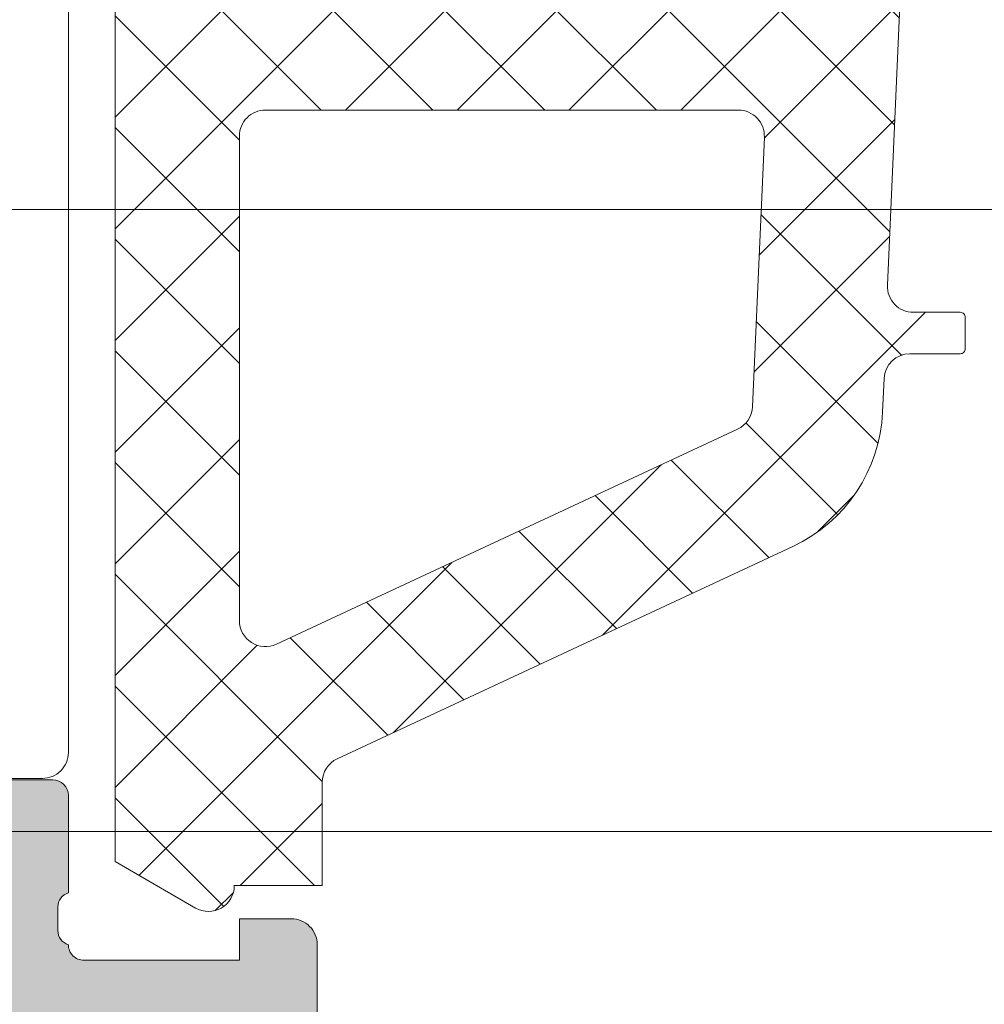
# Model space of a CAD drawing. Header units: millimetres. Extents: x 213386 to 506888, y 183055 to 450952.
# Tile 916 of 1056: x 393304 to 393322, y 342604 to 342623. Entities that reach past the tile are written whole.
import ezdxf

# ---------------------------------------------------------------- set-up
doc = ezdxf.new("R2010")
doc.units = ezdxf.units.MM
doc.layers.add('FASÁDA DETAILNÍ', color=255, linetype='Continuous', lineweight=0)
doc.layers.add('NOVA', color=255, linetype='Continuous', lineweight=0)
pattern_1 = [(135, (-4287.505250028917, 0), (-1.077630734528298, -1.077630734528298), []), (225, (-4287.505250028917, 0), (1.077630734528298, -1.077630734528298), [])]

# ---------------------------------------------------------------- blocks, each defined once
blk = doc.blocks.new('A$C69D17D4D')
at = {"layer": 'FASÁDA DETAILNÍ'}
h = blk.add_hatch(dxfattribs=at)
h.set_pattern_fill('ANSI37', color=256, scale=0.48, angle=90, style=0)
h.set_pattern_definition(pattern_1)
edge = h.paths.add_edge_path(flags=16)
edge.add_line((-4651.669664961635, 24890.21938934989), (-4653.06251896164, 24890.11964534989))
edge.add_arc((-4653.105376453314, 24890.71811226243), 0.599999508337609, 179.9999916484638, 274.0960805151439, ccw=False)
edge.add_arc((-4653.105376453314, 24890.71811243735), 0.5999995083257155, 85.90391948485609, 180.0000083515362, ccw=False)
edge.add_line((-4653.06251896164, 24891.31657934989), (-4651.669664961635, 24891.21683534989))
edge.add_arc((-4651.705379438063, 24890.71811234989), 0.5000001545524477, -85.90393560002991, 85.90393560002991, ccw=False)
edge = h.paths.add_edge_path(flags=16)
edge.add_arc((-4648.505371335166, 24892.31810897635), 0.4999996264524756, 179.9999571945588, 270.0000428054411, ccw=False)
edge.add_line((-4649.005370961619, 24892.3181093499), (-4649.005370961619, 24895.9117943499))
edge.add_arc((-4648.505370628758, 24895.91179436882), 0.5000003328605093, 66.78197339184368, 180.0000021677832, ccw=False)
edge.add_line((-4648.308254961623, 24896.37130034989), (-4641.977152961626, 24893.6554223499))
edge.add_arc((-4642.174268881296, 24893.19591700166), 0.4999998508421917, -2.5001106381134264, 66.7819182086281, ccw=False)
edge.add_line((-4641.674744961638, 24893.17410634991), (-4641.713070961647, 24892.29629934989))
edge.add_arc((-4642.212594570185, 24892.31810883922), 0.499999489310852, 269.9999551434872, 357.50002088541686, ccw=False)
edge.add_line((-4642.212594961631, 24891.8181093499), (-4648.505370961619, 24891.8181093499))
edge = h.paths.add_edge_path(flags=16)
edge.add_line((-4643.097208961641, 24866.7641903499), (-4651.994061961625, 24862.61552034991))
edge.add_arc((-4652.205371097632, 24863.06867409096), 0.4999998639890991, 179.9999703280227, 295.00000791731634, ccw=False)
edge.add_line((-4652.70537096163, 24863.0686743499), (-4652.70537096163, 24872.41810934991))
edge.add_arc((-4652.205371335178, 24872.41810972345), 0.4999996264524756, 89.99995719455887, 180.0000428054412, ccw=False)
edge.add_line((-4652.20537096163, 24872.91810934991), (-4643.081447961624, 24872.91810934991))
edge.add_arc((-4643.081448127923, 24872.41810928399), 0.5000000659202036, -2.500027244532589, 89.99998094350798, ccw=False)
edge.add_line((-4642.581923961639, 24872.3962993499), (-4642.808993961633, 24867.19553534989))
edge.add_arc((-4643.308519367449, 24867.2173450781), 0.5000012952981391, 295.0000919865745, 357.5000025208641, ccw=False)
edge = h.paths.add_edge_path(flags=16)
edge.add_arc((-4652.205371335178, 24875.61810897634), 0.4999996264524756, 179.9999571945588, 270.0000428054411, ccw=False)
edge.add_line((-4652.70537096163, 24875.61810934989), (-4652.70537096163, 24882.8181093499))
edge.add_arc((-4652.205371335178, 24882.81810972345), 0.4999996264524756, 89.99995719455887, 180.0000428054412, ccw=False)
edge.add_line((-4652.20537096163, 24883.3181093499), (-4651.005370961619, 24883.3181093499))
edge.add_arc((-4651.005369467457, 24885.31810785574), 1.999998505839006, 269.9999571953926, 360.0000428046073)
edge.add_line((-4649.005370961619, 24885.3181093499), (-4649.005370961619, 24889.11810934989))
edge.add_arc((-4648.505371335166, 24889.11810972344), 0.4999996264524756, 89.99995719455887, 180.0000428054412, ccw=False)
edge.add_line((-4648.505370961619, 24889.61810934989), (-4642.352309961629, 24889.61810934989))
edge.add_arc((-4642.352310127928, 24889.11810928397), 0.5000000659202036, -2.500027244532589, 89.99998094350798, ccw=False)
edge.add_line((-4641.852785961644, 24889.09629934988), (-4642.092920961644, 24883.59629934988))
edge.add_arc((-4642.592444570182, 24883.6181088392), 0.499999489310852, 269.9999551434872, 357.50002088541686, ccw=False)
edge.add_line((-4642.592444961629, 24883.11810934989), (-4647.905370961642, 24883.11810934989))
edge.add_arc((-4647.905370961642, 24882.01810934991), 1.099999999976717, 90, 270)
edge.add_line((-4647.905370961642, 24880.91810934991), (-4642.732159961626, 24880.91810934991))
edge.add_arc((-4642.732160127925, 24880.41810928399), 0.5000000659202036, -2.500027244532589, 89.99998094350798, ccw=False)
edge.add_line((-4642.232635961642, 24880.3962993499), (-4642.442208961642, 24875.59629934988))
edge.add_arc((-4642.94173257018, 24875.6181088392), 0.499999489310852, 269.9999551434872, 357.50002088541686, ccw=False)
edge.add_line((-4642.941732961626, 24875.11810934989), (-4652.20537096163, 24875.11810934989))
edge = h.paths.add_edge_path()
edge.add_line((-4650.818913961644, 24860.4050563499), (-4642.031047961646, 24864.50290534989))
edge.add_ellipse((-4643.298905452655, 24867.22183071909), major_axis=(-3.000002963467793, 0), ratio=1, start_angle=115.0000306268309, end_angle=177.4999411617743)
edge.add_line((-4640.301757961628, 24867.0909693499), (-4640.273423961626, 24867.7399193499))
edge.add_ellipse((-4639.773900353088, 24867.71810986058), major_axis=(-0.499999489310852, 0), ratio=1, start_angle=269.9999551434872, end_angle=357.50002088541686, ccw=False)
edge.add_line((-4639.773899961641, 24868.21810934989), (-4638.805370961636, 24868.21810934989))
edge.add_ellipse((-4638.805370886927, 24868.31810927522), major_axis=(-0.09999992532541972, 0), ratio=1, start_angle=89.99995719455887, end_angle=180.0000427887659)
edge.add_line((-4638.70537096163, 24868.3181093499), (-4638.70537096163, 24868.91810934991))
edge.add_ellipse((-4638.805370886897, 24868.91810942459), major_axis=(-0.09999992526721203, 0), ratio=1, start_angle=179.9999572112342, end_angle=270.0000428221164)
edge.add_line((-4638.805370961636, 24869.01810934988), (-4639.708408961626, 24869.01810934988))
edge.add_ellipse((-4639.708408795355, 24869.51810941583), major_axis=(-0.5000000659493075, 0), ratio=1, start_angle=-2.5000272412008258, end_angle=89.99998094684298, ccw=False)
edge.add_line((-4640.207932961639, 24869.53991934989), (-4639.814094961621, 24878.44021334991))
edge.add_ellipse((-4639.314583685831, 24878.41810924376), major_axis=(-0.5000001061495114, 0), ratio=1, start_angle=269.9999170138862, end_angle=357.46623077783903, ccw=False)
edge.add_line((-4639.314582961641, 24878.91810934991), (-4638.70537096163, 24878.91810934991))
edge.add_ellipse((-4638.705370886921, 24879.0181092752), major_axis=(-0.09999992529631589, 0), ratio=1, start_angle=89.99995719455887, end_angle=180.0000427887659)
edge.add_line((-4638.605370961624, 24879.01810934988), (-4638.605370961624, 24879.61810934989))
edge.add_ellipse((-4638.70537088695, 24879.61810942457), major_axis=(-0.0999999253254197, 0), ratio=1, start_angle=179.9999572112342, end_angle=270.0000427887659)
edge.add_line((-4638.70537096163, 24879.71810934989), (-4639.234932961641, 24879.71810934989))
edge.add_ellipse((-4639.234933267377, 24880.21810984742), major_axis=(-0.5000004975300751, 0), ratio=1, start_angle=-2.5336979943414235, end_angle=90.00003503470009, ccw=False)
edge.add_line((-4639.734444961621, 24880.2402133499), (-4639.223788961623, 24891.7804383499))
edge.add_ellipse((-4638.724264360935, 24891.75862881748), major_axis=(-0.5000004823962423, 0), ratio=1, start_angle=266.78294269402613, end_angle=357.50002091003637, ccw=False)
edge.add_line((-4638.696204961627, 24892.2578413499), (-4633.562461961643, 24891.96927834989))
edge.add_ellipse((-4633.678017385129, 24891.55886034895), major_axis=(-0.4263754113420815, 0), ratio=1, start_angle=110.7589723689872, end_angle=254.2751455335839, ccw=False)
edge.add_line((-4633.526893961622, 24891.16016534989), (-4633.759496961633, 24891.16140534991))
edge.add_line((-4633.759496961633, 24891.16140534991), (-4635.64207596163, 24891.45954334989))
edge.add_line((-4635.64207596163, 24891.45954334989), (-4638.491360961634, 24891.05911734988))
edge.add_ellipse((-4638.449610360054, 24890.76203675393), major_axis=(-0.2999999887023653, 0), ratio=1, start_angle=-82.0002559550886, end_angle=34.5977463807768)
edge.add_ellipse((-4636.22703927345, 24892.29515014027), major_axis=(-3.000047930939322, 0), ratio=1, start_angle=34.59764128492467, end_angle=108.0084245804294)
edge.add_line((-4635.299553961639, 24889.44207134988), (-4633.04466296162, 24890.07564734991))
edge.add_ellipse((-4633.205592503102, 24890.85085985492), major_axis=(-0.7917403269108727, 0), ratio=1, start_angle=101.727689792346, end_angle=173.201653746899)
edge.add_line((-4632.419418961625, 24890.75713734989), (-4632.418197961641, 24891.81534734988))
edge.add_ellipse((-4633.597284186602, 24891.68622310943), major_axis=(-1.186135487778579, 0), ratio=1, start_angle=186.2496781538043, end_angle=251.3444235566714)
edge.add_line((-4633.217864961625, 24892.8100373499), (-4636.459204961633, 24893.90437034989))
edge.add_line((-4636.459204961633, 24893.90437034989), (-4644.508999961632, 24896.7941483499))
edge.add_line((-4644.508999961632, 24896.7941483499), (-4654.406876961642, 24901.12695734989))
edge.add_ellipse((-4654.605147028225, 24900.66794836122), major_axis=(-0.5000002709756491, 0), ratio=1, start_angle=246.6379505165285, end_angle=359.9334236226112)
edge.add_line((-4655.105146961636, 24900.6685293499), (-4655.10578196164, 24900.12182834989))
edge.add_ellipse((-4654.605781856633, 24900.12124807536), major_axis=(-0.5000004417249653, 0), ratio=1, start_angle=-0.06649451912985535, end_angle=66.07917546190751)
edge.add_line((-4654.808518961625, 24899.6641943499), (-4651.604515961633, 24898.26243834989))
edge.add_ellipse((-4652.005370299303, 24897.34629727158), major_axis=(-0.9999993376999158, 0), ratio=1, start_angle=179.9999471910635, end_angle=246.3683852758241, ccw=False)
edge.add_line((-4651.005370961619, 24897.34629634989), (-4651.005370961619, 24892.11835434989))
edge.add_line((-4651.005370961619, 24892.11835434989), (-4652.804849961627, 24892.11834534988))
edge.add_line((-4652.804849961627, 24892.11834534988), (-4652.942791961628, 24892.63314634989))
edge.add_ellipse((-4653.219945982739, 24892.5183810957), major_axis=(-0.2999756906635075, 0), ratio=1, start_angle=202.4937002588, end_angle=292.5035666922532)
edge.add_line((-4653.334758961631, 24892.79551534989), (-4654.604885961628, 24891.94634834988))
edge.add_ellipse((-4654.105165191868, 24891.08048416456), major_axis=(-0.9997207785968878, 0), ratio=1, start_angle=-60.00923930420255, end_angle=0.007611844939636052)
edge.add_line((-4655.104885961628, 24891.0803513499), (-4655.104854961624, 24890.3559903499))
edge.add_ellipse((-4654.105117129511, 24890.35619840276), major_axis=(-0.9997378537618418, 0), ratio=1, start_angle=0.01192367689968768, end_angle=60.00867505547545)
edge.add_line((-4654.604854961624, 24889.4903243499), (-4653.334758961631, 24888.64115734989))
edge.add_ellipse((-4653.219947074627, 24888.91830484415), major_axis=(-0.2999875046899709, 0), ratio=1, start_angle=67.49759383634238, end_angle=157.5013961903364)
edge.add_line((-4652.942791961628, 24888.80351134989), (-4652.804819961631, 24889.3183273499))
edge.add_line((-4652.804819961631, 24889.3183273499), (-4651.005370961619, 24889.3183353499))
edge.add_line((-4651.005370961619, 24889.3183353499), (-4651.005370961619, 24886.11810834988))
edge.add_ellipse((-4651.305370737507, 24886.11810812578), major_axis=(-0.2999997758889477, 0), ratio=1, start_angle=89.99995719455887, end_angle=180.0000427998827, ccw=False)
edge.add_line((-4651.305370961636, 24885.81810834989), (-4654.605366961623, 24885.81810834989))
edge.add_ellipse((-4654.605367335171, 24885.31810872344), major_axis=(-0.4999996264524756, 0), ratio=1, start_angle=-90.00004280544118, end_angle=4.280544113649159e-05)
edge.add_line((-4655.105366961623, 24885.31810834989), (-4655.105366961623, 24858.4204863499))
edge.add_line((-4655.105366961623, 24858.4204863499), (-4653.554974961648, 24857.52536834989))
edge.add_ellipse((-4653.304974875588, 24857.95838090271), major_axis=(-0.4999999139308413, 0), ratio=1, start_angle=59.99998291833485, end_angle=179.9999366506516)
edge.add_line((-4652.804974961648, 24857.95838034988), (-4651.107603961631, 24857.95838034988))
edge.add_line((-4651.107603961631, 24857.95838034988), (-4651.107603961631, 24859.95190234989))
edge.add_ellipse((-4650.607603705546, 24859.95190269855), major_axis=(-0.5000002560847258, 0), ratio=1, start_angle=-64.99987141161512, end_angle=3.995391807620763e-05, ccw=False)
h = blk.add_hatch(dxfattribs=at)
h.set_pattern_fill('ANSI37', color=256, scale=0.48, angle=90, style=0)
h.set_pattern_definition(pattern_1)
edge = h.paths.add_edge_path(flags=16)
edge.add_line((-4651.669664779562, 24890.21938934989), (-4653.062518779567, 24890.11964534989))
edge.add_arc((-4653.10537627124, 24890.71811226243), 0.599999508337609, 179.9999916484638, 274.0960805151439, ccw=False)
edge.add_arc((-4653.10537627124, 24890.71811243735), 0.5999995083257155, 85.90391948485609, 180.0000083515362, ccw=False)
edge.add_line((-4653.062518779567, 24891.31657934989), (-4651.669664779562, 24891.21683534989))
edge.add_arc((-4651.705379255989, 24890.71811234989), 0.5000001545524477, -85.90393560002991, 85.90393560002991, ccw=False)
edge = h.paths.add_edge_path(flags=16)
edge.add_arc((-4648.505371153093, 24892.31810897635), 0.4999996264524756, 179.9999571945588, 270.0000428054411, ccw=False)
edge.add_line((-4649.005370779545, 24892.3181093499), (-4649.005370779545, 24895.9117943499))
edge.add_arc((-4648.505370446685, 24895.91179436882), 0.5000003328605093, 66.78197339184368, 180.0000021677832, ccw=False)
edge.add_line((-4648.308254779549, 24896.37130034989), (-4641.977152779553, 24893.6554223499))
edge.add_arc((-4642.174268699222, 24893.19591700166), 0.4999998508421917, -2.5001106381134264, 66.7819182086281, ccw=False)
edge.add_line((-4641.674744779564, 24893.17410634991), (-4641.713070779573, 24892.29629934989))
edge.add_arc((-4642.212594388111, 24892.31810883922), 0.499999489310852, 269.9999551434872, 357.50002088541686, ccw=False)
edge.add_line((-4642.212594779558, 24891.8181093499), (-4648.505370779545, 24891.8181093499))
edge = h.paths.add_edge_path(flags=16)
edge.add_line((-4643.097208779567, 24866.7641903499), (-4651.994061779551, 24862.61552034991))
edge.add_arc((-4652.205370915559, 24863.06867409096), 0.4999998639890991, 179.9999703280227, 295.00000791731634, ccw=False)
edge.add_line((-4652.705370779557, 24863.0686743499), (-4652.705370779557, 24872.41810934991))
edge.add_arc((-4652.205371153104, 24872.41810972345), 0.4999996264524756, 89.99995719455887, 180.0000428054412, ccw=False)
edge.add_line((-4652.205370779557, 24872.91810934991), (-4643.08144777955, 24872.91810934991))
edge.add_arc((-4643.08144794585, 24872.41810928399), 0.5000000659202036, -2.500027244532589, 89.99998094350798, ccw=False)
edge.add_line((-4642.581923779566, 24872.3962993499), (-4642.808993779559, 24867.19553534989))
edge.add_arc((-4643.308519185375, 24867.2173450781), 0.5000012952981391, 295.0000919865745, 357.5000025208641, ccw=False)
edge = h.paths.add_edge_path(flags=16)
edge.add_arc((-4652.205371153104, 24875.61810897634), 0.4999996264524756, 179.9999571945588, 270.0000428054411, ccw=False)
edge.add_line((-4652.705370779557, 24875.61810934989), (-4652.705370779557, 24882.8181093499))
edge.add_arc((-4652.205371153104, 24882.81810972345), 0.4999996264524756, 89.99995719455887, 180.0000428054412, ccw=False)
edge.add_line((-4652.205370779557, 24883.3181093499), (-4651.005370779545, 24883.3181093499))
edge.add_arc((-4651.005369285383, 24885.31810785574), 1.999998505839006, 269.9999571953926, 360.0000428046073)
edge.add_line((-4649.005370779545, 24885.3181093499), (-4649.005370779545, 24889.11810934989))
edge.add_arc((-4648.505371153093, 24889.11810972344), 0.4999996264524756, 89.99995719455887, 180.0000428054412, ccw=False)
edge.add_line((-4648.505370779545, 24889.61810934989), (-4642.352309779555, 24889.61810934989))
edge.add_arc((-4642.352309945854, 24889.11810928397), 0.5000000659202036, -2.500027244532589, 89.99998094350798, ccw=False)
edge.add_line((-4641.852785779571, 24889.09629934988), (-4642.092920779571, 24883.59629934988))
edge.add_arc((-4642.592444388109, 24883.6181088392), 0.499999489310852, 269.9999551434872, 357.50002088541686, ccw=False)
edge.add_line((-4642.592444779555, 24883.11810934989), (-4647.905370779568, 24883.11810934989))
edge.add_arc((-4647.905370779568, 24882.01810934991), 1.099999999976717, 90, 270)
edge.add_line((-4647.905370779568, 24880.91810934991), (-4642.732159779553, 24880.91810934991))
edge.add_arc((-4642.732159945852, 24880.41810928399), 0.5000000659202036, -2.500027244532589, 89.99998094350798, ccw=False)
edge.add_line((-4642.232635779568, 24880.3962993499), (-4642.442208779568, 24875.59629934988))
edge.add_arc((-4642.941732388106, 24875.6181088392), 0.499999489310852, 269.9999551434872, 357.50002088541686, ccw=False)
edge.add_line((-4642.941732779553, 24875.11810934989), (-4652.205370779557, 24875.11810934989))
edge = h.paths.add_edge_path()
edge.add_line((-4650.818913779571, 24860.4050563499), (-4642.031047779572, 24864.50290534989))
edge.add_ellipse((-4643.298905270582, 24867.22183071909), major_axis=(-3.000002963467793, 0), ratio=1, start_angle=115.0000306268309, end_angle=177.4999411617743)
edge.add_line((-4640.301757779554, 24867.0909693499), (-4640.273423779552, 24867.7399193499))
edge.add_ellipse((-4639.773900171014, 24867.71810986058), major_axis=(-0.499999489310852, 0), ratio=1, start_angle=269.9999551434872, end_angle=357.50002088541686, ccw=False)
edge.add_line((-4639.773899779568, 24868.21810934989), (-4638.805370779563, 24868.21810934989))
edge.add_ellipse((-4638.805370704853, 24868.31810927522), major_axis=(-0.09999992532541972, 0), ratio=1, start_angle=89.99995719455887, end_angle=180.0000427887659)
edge.add_line((-4638.705370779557, 24868.3181093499), (-4638.705370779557, 24868.91810934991))
edge.add_ellipse((-4638.805370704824, 24868.91810942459), major_axis=(-0.09999992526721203, 0), ratio=1, start_angle=179.9999572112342, end_angle=270.0000428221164)
edge.add_line((-4638.805370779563, 24869.01810934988), (-4639.708408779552, 24869.01810934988))
edge.add_ellipse((-4639.708408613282, 24869.51810941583), major_axis=(-0.5000000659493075, 0), ratio=1, start_angle=-2.5000272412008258, end_angle=89.99998094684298, ccw=False)
edge.add_line((-4640.207932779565, 24869.53991934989), (-4639.814094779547, 24878.44021334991))
edge.add_ellipse((-4639.314583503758, 24878.41810924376), major_axis=(-0.5000001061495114, 0), ratio=1, start_angle=269.9999170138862, end_angle=357.46623077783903, ccw=False)
edge.add_line((-4639.314582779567, 24878.91810934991), (-4638.705370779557, 24878.91810934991))
edge.add_ellipse((-4638.705370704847, 24879.0181092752), major_axis=(-0.09999992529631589, 0), ratio=1, start_angle=89.99995719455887, end_angle=180.0000427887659)
edge.add_line((-4638.605370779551, 24879.01810934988), (-4638.605370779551, 24879.61810934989))
edge.add_ellipse((-4638.705370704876, 24879.61810942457), major_axis=(-0.0999999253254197, 0), ratio=1, start_angle=179.9999572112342, end_angle=270.0000427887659)
edge.add_line((-4638.705370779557, 24879.71810934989), (-4639.234932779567, 24879.71810934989))
edge.add_ellipse((-4639.234933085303, 24880.21810984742), major_axis=(-0.5000004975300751, 0), ratio=1, start_angle=-2.5336979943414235, end_angle=90.00003503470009, ccw=False)
edge.add_line((-4639.734444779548, 24880.2402133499), (-4639.223788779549, 24891.7804383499))
edge.add_ellipse((-4638.724264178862, 24891.75862881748), major_axis=(-0.5000004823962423, 0), ratio=1, start_angle=266.78294269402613, end_angle=357.50002091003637, ccw=False)
edge.add_line((-4638.696204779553, 24892.2578413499), (-4633.562461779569, 24891.96927834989))
edge.add_ellipse((-4633.678017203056, 24891.55886034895), major_axis=(-0.4263754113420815, 0), ratio=1, start_angle=110.7589723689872, end_angle=254.2751455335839, ccw=False)
edge.add_line((-4633.526893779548, 24891.16016534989), (-4633.759496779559, 24891.16140534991))
edge.add_line((-4633.759496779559, 24891.16140534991), (-4635.642075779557, 24891.45954334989))
edge.add_line((-4635.642075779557, 24891.45954334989), (-4638.491360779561, 24891.05911734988))
edge.add_ellipse((-4638.449610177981, 24890.76203675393), major_axis=(-0.2999999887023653, 0), ratio=1, start_angle=-82.0002559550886, end_angle=34.5977463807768)
edge.add_ellipse((-4636.227039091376, 24892.29515014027), major_axis=(-3.000047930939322, 0), ratio=1, start_angle=34.59764128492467, end_angle=108.0084245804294)
edge.add_line((-4635.299553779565, 24889.44207134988), (-4633.044662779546, 24890.07564734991))
edge.add_ellipse((-4633.205592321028, 24890.85085985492), major_axis=(-0.7917403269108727, 0), ratio=1, start_angle=101.727689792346, end_angle=173.201653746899)
edge.add_line((-4632.419418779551, 24890.75713734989), (-4632.418197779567, 24891.81534734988))
edge.add_ellipse((-4633.597284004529, 24891.68622310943), major_axis=(-1.186135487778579, 0), ratio=1, start_angle=186.2496781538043, end_angle=251.3444235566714)
edge.add_line((-4633.217864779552, 24892.8100373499), (-4636.45920477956, 24893.90437034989))
edge.add_line((-4636.45920477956, 24893.90437034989), (-4644.508999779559, 24896.7941483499))
edge.add_line((-4644.508999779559, 24896.7941483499), (-4654.406876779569, 24901.12695734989))
edge.add_ellipse((-4654.605146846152, 24900.66794836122), major_axis=(-0.5000002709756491, 0), ratio=1, start_angle=246.6379505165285, end_angle=359.9334236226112)
edge.add_line((-4655.105146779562, 24900.6685293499), (-4655.105781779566, 24900.12182834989))
edge.add_ellipse((-4654.60578167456, 24900.12124807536), major_axis=(-0.5000004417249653, 0), ratio=1, start_angle=-0.06649451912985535, end_angle=66.07917546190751)
edge.add_line((-4654.808518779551, 24899.6641943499), (-4651.60451577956, 24898.26243834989))
edge.add_ellipse((-4652.005370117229, 24897.34629727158), major_axis=(-0.9999993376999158, 0), ratio=1, start_angle=179.9999471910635, end_angle=246.3683852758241, ccw=False)
edge.add_line((-4651.005370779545, 24897.34629634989), (-4651.005370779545, 24892.11835434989))
edge.add_line((-4651.005370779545, 24892.11835434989), (-4652.804849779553, 24892.11834534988))
edge.add_line((-4652.804849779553, 24892.11834534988), (-4652.942791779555, 24892.63314634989))
edge.add_ellipse((-4653.219945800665, 24892.5183810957), major_axis=(-0.2999756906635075, 0), ratio=1, start_angle=202.4937002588, end_angle=292.5035666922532)
edge.add_line((-4653.334758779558, 24892.79551534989), (-4654.604885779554, 24891.94634834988))
edge.add_ellipse((-4654.105165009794, 24891.08048416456), major_axis=(-0.9997207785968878, 0), ratio=1, start_angle=-60.00923930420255, end_angle=0.007611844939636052)
edge.add_line((-4655.104885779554, 24891.0803513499), (-4655.104854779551, 24890.3559903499))
edge.add_ellipse((-4654.105116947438, 24890.35619840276), major_axis=(-0.9997378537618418, 0), ratio=1, start_angle=0.01192367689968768, end_angle=60.00867505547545)
edge.add_line((-4654.604854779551, 24889.4903243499), (-4653.334758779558, 24888.64115734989))
edge.add_ellipse((-4653.219946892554, 24888.91830484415), major_axis=(-0.2999875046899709, 0), ratio=1, start_angle=67.49759383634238, end_angle=157.5013961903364)
edge.add_line((-4652.942791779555, 24888.80351134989), (-4652.804819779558, 24889.3183273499))
edge.add_line((-4652.804819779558, 24889.3183273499), (-4651.005370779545, 24889.3183353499))
edge.add_line((-4651.005370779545, 24889.3183353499), (-4651.005370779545, 24886.11810834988))
edge.add_ellipse((-4651.305370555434, 24886.11810812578), major_axis=(-0.2999997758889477, 0), ratio=1, start_angle=89.99995719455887, end_angle=180.0000427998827, ccw=False)
edge.add_line((-4651.305370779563, 24885.81810834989), (-4654.60536677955, 24885.81810834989))
edge.add_ellipse((-4654.605367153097, 24885.31810872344), major_axis=(-0.4999996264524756, 0), ratio=1, start_angle=-90.00004280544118, end_angle=4.280544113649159e-05)
edge.add_line((-4655.10536677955, 24885.31810834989), (-4655.10536677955, 24858.4204863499))
edge.add_line((-4655.10536677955, 24858.4204863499), (-4653.554974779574, 24857.52536834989))
edge.add_ellipse((-4653.304974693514, 24857.95838090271), major_axis=(-0.4999999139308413, 0), ratio=1, start_angle=59.99998291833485, end_angle=179.9999366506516)
edge.add_line((-4652.804974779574, 24857.95838034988), (-4651.107603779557, 24857.95838034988))
edge.add_line((-4651.107603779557, 24857.95838034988), (-4651.107603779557, 24859.95190234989))
edge.add_ellipse((-4650.607603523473, 24859.95190269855), major_axis=(-0.5000002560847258, 0), ratio=1, start_angle=-64.99987141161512, end_angle=3.995391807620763e-05, ccw=False)
h = blk.add_hatch(dxfattribs=at)
h.set_pattern_fill('LINIE', color=256, scale=1.2, angle=270, style=0)
h.set_pattern_definition([(270, (-4675.288332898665, 24899.94272540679), (1.2, -2.20433997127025e-16), [])])
edge = h.paths.add_edge_path()
edge.add_arc((-4657.314560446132, 24896.40802904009), 0.2999999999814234, 179.9979247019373, 269.9979247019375)
edge.add_line((-4657.314571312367, 24896.10802904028), (-4656.504239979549, 24896.10800041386))
edge.add_arc((-4656.504255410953, 24895.60800309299), 0.4999973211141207, -0.0023822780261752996, 89.99823168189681, ccw=False)
edge.add_line((-4656.004258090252, 24895.6079823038), (-4656.002937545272, 24894.76691005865))
edge.add_arc((-4655.80293754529, 24894.76691005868), 0.1999999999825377, 180.0000000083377, 270.0000000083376)
edge.add_line((-4655.802937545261, 24894.56691005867), (-4651.702937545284, 24894.56691005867))
edge.add_arc((-4651.702937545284, 24894.06691005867), 0.5, 0, 90, ccw=False)
edge.add_line((-4651.202937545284, 24894.06691005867), (-4651.202937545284, 24893.23616083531))
edge.add_arc((-4652.202937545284, 24893.23616083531), 1, -74.99999999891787, 0, ccw=False)
edge.add_line((-4651.944118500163, 24892.27023500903), (-4652.702937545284, 24892.06691005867))
edge.add_line((-4652.702937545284, 24892.06691005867), (-4652.702937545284, 24893.06691005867))
edge.add_line((-4652.702937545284, 24893.06691005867), (-4655.002937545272, 24893.06691005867))
edge.add_arc((-4655.001228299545, 24892.06278357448), 1.004127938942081, 90.09753001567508, 179.7659122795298)
edge.add_line((-4656.005347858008, 24892.06688602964), (-4656.005347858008, 24889.06700767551))
edge.add_arc((-4655.001228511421, 24889.07103603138), 1.004127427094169, 180.2298596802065, 269.9024820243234)
edge.add_line((-4655.002937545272, 24888.06691005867), (-4652.702937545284, 24888.06691005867))
edge.add_line((-4652.702937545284, 24888.06691005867), (-4652.702937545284, 24889.06691005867))
edge.add_line((-4652.702937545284, 24889.06691005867), (-4651.944118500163, 24888.86358510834))
edge.add_arc((-4652.202937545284, 24887.89765928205), 0.9999999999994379, 0, 74.99999999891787, ccw=False)
edge.add_line((-4651.202937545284, 24887.89765928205), (-4651.202937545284, 24887.06691005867))
edge.add_arc((-4651.702937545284, 24887.06691005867), 0.5, -90, 0, ccw=False)
edge.add_line((-4651.702937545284, 24886.56691005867), (-4655.802937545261, 24886.56691005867))
edge.add_arc((-4655.801208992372, 24886.36273696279), 0.2041804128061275, 90.4850610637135, 178.8441310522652)
edge.add_line((-4656.005347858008, 24886.36685576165), (-4656.005370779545, 24860.52548895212))
edge.add_arc((-4656.505368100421, 24860.52550438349), 0.4999973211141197, 269.99761771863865, 359.9982316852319, ccw=False)
edge.add_line((-4656.505388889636, 24860.02550706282), (-4657.315720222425, 24860.02553568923))
edge.add_arc((-4657.31573108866, 24859.72553568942), 0.3000000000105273, 89.99792470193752, 179.9979246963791)
edge.add_line((-4657.615731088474, 24859.72554655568), (-4657.615486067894, 24857.32554816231))
edge.add_arc((-4658.115482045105, 24857.32556363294), 0.4999959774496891, 269.9976222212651, 359.9982271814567, ccw=False)
edge.add_line((-4658.115502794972, 24856.82556765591), (-4661.592044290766, 24856.82569430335))
edge.add_arc((-4661.449697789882, 24857.81550722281), 0.9999960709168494, 147.2709086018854, 261.81631664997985, ccw=False)
edge.add_line((-4662.290930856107, 24858.35617261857), (-4660.972378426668, 24860.63978170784))
edge.add_arc((-4661.405382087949, 24860.88979736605), 0.5000000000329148, 329.9979281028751, 359.9978647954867)
edge.add_line((-4660.905382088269, 24860.88977873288), (-4660.904295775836, 24895.24404748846))
edge.add_arc((-4661.404295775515, 24895.24406507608), 0.4999999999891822, 359.9979846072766, 389.9979213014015)
edge.add_line((-4660.971274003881, 24895.49404936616), (-4662.289661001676, 24897.77775396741))
edge.add_arc((-4661.448388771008, 24898.3183584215), 0.9999960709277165, 98.17953275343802, 212.7249408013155, ccw=False)
edge.add_line((-4661.590663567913, 24899.30818165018), (-4658.114122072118, 24899.30805500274))
edge.add_arc((-4658.114137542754, 24898.80805902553), 0.4999959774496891, -0.0023777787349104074, 89.99822718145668, ccw=False)
edge.add_line((-4657.614141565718, 24898.80803827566), (-4657.614560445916, 24896.40803990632))
edge = h.paths.add_edge_path(flags=16)
edge.add_line((-4657.804836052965, 24872.21691630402), (-4659.104830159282, 24872.21691630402))
edge.add_arc((-4659.104833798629, 24871.71691994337), 0.4999963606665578, 89.99958295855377, 180.0004170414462)
edge.add_line((-4659.604830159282, 24871.71691630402), (-4659.604830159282, 24862.86692240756))
edge.add_arc((-4659.104833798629, 24862.86691876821), 0.4999963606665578, 179.9995829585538, 270.0004170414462)
edge.add_line((-4659.104830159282, 24862.36692240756), (-4657.804836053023, 24862.36692240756))
edge.add_arc((-4657.804819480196, 24862.86692240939), 0.5000000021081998, 269.9981008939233, 359.9999997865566)
edge.add_line((-4657.30481947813, 24862.86692240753), (-4657.30481947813, 24871.71691630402))
edge.add_arc((-4657.804819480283, 24871.71691630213), 0.5000000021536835, 2.167784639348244e-07, 90.00189908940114)
edge = h.paths.add_edge_path(flags=16)
edge.add_arc((-4657.80481947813, 24882.41692240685), 0.5, 0, 90)
edge.add_line((-4657.80481947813, 24882.91692240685), (-4659.104830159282, 24882.91692240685))
edge.add_arc((-4659.104830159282, 24882.41692240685), 0.5, 90, 180)
edge.add_line((-4659.604830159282, 24882.41692240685), (-4659.604830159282, 24873.71691630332))
edge.add_arc((-4659.104830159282, 24873.71691630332), 0.5, 180, 269.9999999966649)
edge.add_line((-4659.104830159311, 24873.21691630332), (-4657.804819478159, 24873.21691630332))
edge.add_arc((-4657.80481947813, 24873.71691630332), 0.5, 269.9999999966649, 360)
edge.add_line((-4657.30481947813, 24873.71691630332), (-4657.30481947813, 24882.41692240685))
edge = h.paths.add_edge_path(flags=16)
edge.add_arc((-4659.104833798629, 24884.4169187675), 0.4999963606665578, 179.9995829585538, 270.0004170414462)
edge.add_line((-4659.104830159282, 24883.91692240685), (-4657.804836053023, 24883.91692240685))
edge.add_arc((-4657.804819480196, 24884.41692240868), 0.5000000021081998, 269.9981008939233, 359.9999997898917)
edge.add_line((-4657.30481947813, 24884.41692240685), (-4657.30481947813, 24893.2669315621))
edge.add_arc((-4657.80480421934, 24893.26693156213), 0.4999847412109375, 359.9999999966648, 450)
edge.add_line((-4657.80480421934, 24893.76691630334), (-4659.104814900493, 24893.76691630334))
edge.add_arc((-4659.104814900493, 24893.26690104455), 0.5000152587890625, 90, 180.0000000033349)
edge.add_line((-4659.604830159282, 24893.26690104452), (-4659.604830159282, 24884.41692240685))
h = blk.add_hatch(color=256, dxfattribs=at)
edge = h.paths.add_edge_path()
edge.add_arc((-4674.305240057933, 24856.93811970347), 0.120000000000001, 180.0000000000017, 270.00000000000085, ccw=False)
edge.add_line((-4674.425240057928, 24856.93811970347), (-4674.425240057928, 24859.69811770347))
edge.add_arc((-4674.725240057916, 24859.69811770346), 0.3000000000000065, 360, 449.9999999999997)
edge.add_line((-4674.725240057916, 24859.99811770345), (-4675.705214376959, 24859.99811770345))
edge.add_arc((-4675.705214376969, 24859.69811770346), 0.3000000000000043, 89.99999999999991, 180)
edge.add_line((-4676.005214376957, 24859.69811770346), (-4676.005214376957, 24857.81810670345))
edge.add_arc((-4676.084081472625, 24857.55056336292), 0.2789255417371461, -1.1628700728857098, 73.57540544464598, ccw=False)
edge.add_line((-4675.805213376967, 24857.54490270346), (-4675.805213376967, 24857.09130870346))
edge.add_arc((-4676.084050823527, 24857.08564029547), 0.2788950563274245, -73.58012358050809, 1.1645893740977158, ccw=False)
edge.add_line((-4676.005214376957, 24856.81811970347), (-4676.805389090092, 24856.81811970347))
edge.add_arc((-4676.805389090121, 24855.81811970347), 0.9999999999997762, 89.99999999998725, 179.9999999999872)
edge.add_line((-4677.805389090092, 24855.81811970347), (-4677.805389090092, 24852.3181123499))
edge.add_arc((-4676.805369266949, 24852.31813217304), 1.000019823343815, 180.0011357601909, 269.9988642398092)
edge.add_line((-4676.805389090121, 24851.31811234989), (-4676.305389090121, 24851.31811234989))
edge.add_line((-4676.305389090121, 24851.31811234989), (-4676.305389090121, 24853.81811234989))
edge.add_arc((-4675.30534370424, 24853.81806696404), 1.000045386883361, 90.0026002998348, 179.9973997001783, ccw=False)
edge.add_line((-4675.305389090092, 24854.81811234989), (-4674.005370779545, 24854.81811234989))
edge.add_arc((-4674.005423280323, 24853.81805984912), 1.000052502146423, 0.003007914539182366, 89.99699208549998, ccw=False)
edge.add_line((-4673.005370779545, 24853.81811234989), (-4673.005370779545, 24846.81811234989))
edge.add_arc((-4673.530492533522, 24846.31811234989), 0.7250881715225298, -43.59618388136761, 43.59618388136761, ccw=False)
edge.add_line((-4673.005370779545, 24845.81811234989), (-4673.005370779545, 24839.78402421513))
edge.add_arc((-4674.005423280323, 24839.78407671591), 1.000052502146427, 270.0030079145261, 359.9969920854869, ccw=False)
edge.add_line((-4674.005370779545, 24838.78402421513), (-4675.305389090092, 24838.78402421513))
edge.add_arc((-4675.30534370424, 24839.78406960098), 1.000045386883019, 180.0026002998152, 269.9973997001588, ccw=False)
edge.add_line((-4676.305389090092, 24839.78402421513), (-4676.305389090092, 24841.31811234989))
edge.add_line((-4676.305389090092, 24841.31811234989), (-4676.905395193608, 24841.31811234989))
edge.add_line((-4676.905395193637, 24841.31811234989), (-4678.005370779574, 24840.21810624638))
edge.add_line((-4678.005370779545, 24840.21810624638), (-4678.005370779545, 24836.81811234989))
edge.add_line((-4678.005370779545, 24836.81811234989), (-4651.005469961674, 24836.81811234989))
edge.add_line((-4651.005469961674, 24836.81811234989), (-4651.005469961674, 24840.21810624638))
edge.add_line((-4651.005469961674, 24840.21810624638), (-4652.105445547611, 24841.31811234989))
edge.add_line((-4652.105445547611, 24841.31811234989), (-4652.705451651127, 24841.31811234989))
edge.add_line((-4652.705451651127, 24841.31811234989), (-4652.705451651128, 24839.78402421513))
edge.add_arc((-4653.705497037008, 24839.78406960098), 1.000045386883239, 270.0026002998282, 359.9973997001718, ccw=False)
edge.add_line((-4653.705451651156, 24838.78402421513), (-4655.005469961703, 24838.78402421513))
edge.add_arc((-4655.005417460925, 24839.78407671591), 1.000052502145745, 180.0030079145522, 269.99699208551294, ccw=False)
edge.add_line((-4656.005469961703, 24839.78402421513), (-4656.005469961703, 24845.81811234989))
edge.add_arc((-4655.480348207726, 24846.31811234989), 0.7250881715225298, 136.4038161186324, 223.5961838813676, ccw=False)
edge.add_line((-4656.005469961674, 24846.81811234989), (-4656.005469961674, 24853.81811234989))
edge.add_arc((-4655.005417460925, 24853.81805984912), 1.000052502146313, 90.00300791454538, 179.99699208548, ccw=False)
edge.add_line((-4655.005469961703, 24854.81811234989), (-4653.705451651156, 24854.81811234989))
edge.add_arc((-4653.705497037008, 24853.81806696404), 1.000045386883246, 0.0026002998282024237, 89.9973997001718, ccw=False)
edge.add_line((-4652.705451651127, 24853.81811234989), (-4652.705451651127, 24851.31811234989))
edge.add_line((-4652.705451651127, 24851.31811234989), (-4652.205451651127, 24851.31811234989))
edge.add_arc((-4652.205471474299, 24852.31813217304), 1.000019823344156, 270.0011357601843, 359.9988642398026)
edge.add_line((-4651.205451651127, 24852.31811234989), (-4651.205451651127, 24856.81811234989))
edge.add_arc((-4651.705441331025, 24856.81812267), 0.4999896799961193, 359.9988173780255, 450.0011826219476)
edge.add_line((-4651.705451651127, 24857.31811234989), (-4652.705451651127, 24857.31811234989))
edge.add_line((-4652.705451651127, 24857.31811234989), (-4652.705451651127, 24856.51810929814))
edge.add_line((-4652.705451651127, 24856.51810929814), (-4655.705466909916, 24856.51810929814))
edge.add_arc((-4655.705469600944, 24856.81811701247), 0.3000077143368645, 179.9994860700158, 270.00051393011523, ccw=False)
edge.add_arc((-4655.926640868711, 24857.08564029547), 0.2788950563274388, 178.8354106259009, 253.5801235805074, ccw=False)
edge.add_line((-4656.205478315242, 24857.09130870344), (-4656.205478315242, 24857.54490270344))
edge.add_arc((-4655.926610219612, 24857.55056336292), 0.2789255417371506, 106.42459455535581, 181.1628700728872, ccw=False)
edge.add_line((-4656.005477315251, 24857.81810670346), (-4656.005477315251, 24859.69811770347))
edge.add_arc((-4656.305477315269, 24859.69811770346), 0.3000000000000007, 359.9999999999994, 449.9999999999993)
edge.add_line((-4656.305477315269, 24859.99811770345), (-4657.285451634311, 24859.99811770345))
edge.add_arc((-4657.285451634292, 24859.69811770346), 0.3000000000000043, 90.00000000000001, 180)
edge.add_line((-4657.58545163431, 24859.69811770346), (-4657.58545163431, 24856.93811970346))
edge.add_arc((-4657.705451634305, 24856.93811970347), 0.1200000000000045, 270, 359.9999999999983, ccw=False)
edge.add_line((-4657.705451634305, 24856.81811970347), (-4662.005477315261, 24856.81811970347))
edge.add_arc((-4662.005477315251, 24857.31811970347), 0.4999999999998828, 180.000000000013, 270.0000000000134, ccw=False)
edge.add_line((-4662.505477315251, 24857.31811970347), (-4662.505477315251, 24858.01811970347))
edge.add_line((-4662.505477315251, 24858.01811970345), (-4661.12398185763, 24860.41094002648))
edge.add_arc((-4661.243597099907, 24860.47999991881), 0.1381197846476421, 329.9999999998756, 457.702437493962)
edge.add_arc((-4660.795978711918, 24855.63864868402), 4.999999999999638, 95.34922800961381, 161.2905992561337)
edge.add_arc((-4666.005345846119, 24857.40287487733), 0.5000000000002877, 198.7094007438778, 341.2905992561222, ccw=False)
edge.add_arc((-4671.21471298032, 24855.63864868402), 4.999999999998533, 18.70940074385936, 84.65077199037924)
edge.add_arc((-4670.767094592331, 24860.47999991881), 0.1381197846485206, 82.29756250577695, 209.9999999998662)
edge.add_line((-4670.886709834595, 24860.41094002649), (-4669.505214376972, 24858.01811970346))
edge.add_line((-4669.505214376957, 24858.01811970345), (-4669.505214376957, 24857.31811970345))
edge.add_arc((-4670.005214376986, 24857.31811970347), 0.5000000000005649, 269.9999999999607, 359.9999999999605, ccw=False)
edge.add_line((-4670.005214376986, 24856.81811970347), (-4674.305240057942, 24856.81811970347))
edge = h.paths.add_edge_path(flags=16)
edge.add_arc((-4659.005462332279, 24838.91811845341), 0.5, 270, 360, ccw=False)
edge.add_line((-4659.005462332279, 24838.41811845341), (-4671.005370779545, 24838.41811845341))
edge.add_arc((-4671.005370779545, 24838.91811845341), 0.5, 180, 270, ccw=False)
edge.add_line((-4671.505370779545, 24838.91811845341), (-4671.505370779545, 24854.61810014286))
edge.add_arc((-4671.005370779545, 24854.61810014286), 0.5, 90, 180, ccw=False)
edge.add_line((-4671.005370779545, 24855.11810014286), (-4659.005462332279, 24855.11810014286))
edge.add_arc((-4659.005462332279, 24854.61810014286), 0.5, 0, 90, ccw=False)
edge.add_line((-4658.505462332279, 24854.61810014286), (-4658.505462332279, 24853.11810014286))
edge.add_line((-4658.505462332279, 24853.11810014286), (-4658.005462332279, 24853.11810014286))
edge.add_arc((-4658.005462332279, 24852.61810014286), 0.5000000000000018, 3.979039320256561e-13, 90, ccw=False)
edge.add_line((-4657.505462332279, 24852.61810014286), (-4657.505462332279, 24840.91811845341))
edge.add_arc((-4658.005462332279, 24840.91811845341), 0.5, 270, 359.9999999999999, ccw=False)
edge.add_line((-4658.005462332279, 24840.41811845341), (-4658.505462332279, 24840.41811845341))
edge.add_line((-4658.505462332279, 24840.41811845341), (-4658.505462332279, 24838.91811845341))
for p, q in [((-4615.830871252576, 24871.00002419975), (-5088.499921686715, 24871.00002420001)), ((-4656.305477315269, 24859.99811770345), (-4657.285451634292, 24859.99811770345)), ((-4656.005477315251, 24857.81810670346), (-4656.005477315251, 24859.69811770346)), ((-5088.499921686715, 24859.00002420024), (-4615.830871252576, 24859.00002339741)), ((-4656.205478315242, 24857.09130870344), (-4656.205478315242, 24857.54490270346)), ((-4651.705451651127, 24857.31811234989), (-4652.705451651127, 24857.31811234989)), ((-4652.705451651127, 24857.31811234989), (-4652.705451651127, 24856.51810929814)), ((-4651.205451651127, 24852.31811234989), (-4651.205451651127, 24856.81811234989)), ((-4652.705451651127, 24856.51810929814), (-4655.705466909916, 24856.51810929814))]:
    blk.add_line(p, q, dxfattribs=at)
at = {"layer": 'FASÁDA DETAILNÍ', "extrusion": (0, 0, -1)}
for points in [[(4655.105366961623, 24885.31810834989), (4655.105366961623, 24858.4204863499), (4653.554974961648, 24857.52536834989), (4653.554974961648, 24857.52536834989, -0.57735), (4652.804974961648, 24857.95838034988), (4651.107603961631, 24857.95838034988), (4651.107603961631, 24859.95190234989), (4651.107603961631, 24859.95190234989, 0.291473), (4650.818913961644, 24860.4050563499), (4650.818913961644, 24860.4050563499), (4642.031047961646, 24864.50290534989), (4642.031047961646, 24864.50290534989, -0.279675), (4640.301757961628, 24867.0909693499), (4640.273423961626, 24867.7399193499), (4640.273423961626, 24867.7399193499, 0.401491), (4639.773899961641, 24868.21810934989), (4638.805370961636, 24868.21810934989), (4638.805370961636, 24868.21810934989, -0.414214), (4638.70537096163, 24868.3181093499), (4638.70537096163, 24868.91810934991), (4638.70537096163, 24868.91810934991, -0.414214), (4638.805370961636, 24869.01810934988), (4639.708408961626, 24869.01810934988), (4639.708408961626, 24869.01810934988, 0.427052), (4640.207932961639, 24869.53991934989), (4639.814094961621, 24878.44021334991)], [(4655.10536677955, 24885.31810834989), (4655.10536677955, 24858.4204863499), (4653.554974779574, 24857.52536834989), (4653.554974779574, 24857.52536834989, -0.57735), (4652.804974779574, 24857.95838034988), (4651.107603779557, 24857.95838034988), (4651.107603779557, 24859.95190234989), (4651.107603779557, 24859.95190234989, 0.291473), (4650.818913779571, 24860.4050563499), (4650.818913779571, 24860.4050563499), (4642.031047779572, 24864.50290534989), (4642.031047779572, 24864.50290534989, -0.279675), (4640.301757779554, 24867.0909693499), (4640.273423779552, 24867.7399193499), (4640.273423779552, 24867.7399193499, 0.401491), (4639.773899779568, 24868.21810934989), (4638.805370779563, 24868.21810934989), (4638.805370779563, 24868.21810934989, -0.414214), (4638.705370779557, 24868.3181093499), (4638.705370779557, 24868.91810934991), (4638.705370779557, 24868.91810934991, -0.414214), (4638.805370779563, 24869.01810934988), (4639.708408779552, 24869.01810934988), (4639.708408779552, 24869.01810934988, 0.427052), (4640.207932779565, 24869.53991934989), (4639.814094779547, 24878.44021334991)]]:
    blk.add_lwpolyline(points, format="xyb", dxfattribs=at)
at = {"layer": 'FASÁDA DETAILNÍ'}
blk.add_lwpolyline([(-4656.005347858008, 24886.36685576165), (-4656.005370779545, 24860.52548895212, -0.4142167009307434), (-4656.505388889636, 24860.02550706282), (-4657.315720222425, 24860.02553568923, 0.414213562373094)], format="xyb", dxfattribs=at)
for points in [[(-4643.097208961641, 24866.7641903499), (-4651.994061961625, 24862.61552034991), (-4651.994061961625, 24862.61552034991, -0.548619), (-4652.70537096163, 24863.0686743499), (-4652.70537096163, 24872.41810934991), (-4652.70537096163, 24872.41810934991, -0.414214), (-4652.20537096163, 24872.91810934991), (-4643.081447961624, 24872.91810934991), (-4643.081447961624, 24872.91810934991, -0.427052), (-4642.581923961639, 24872.3962993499), (-4642.808993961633, 24867.19553534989), (-4642.808993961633, 24867.19553534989, -0.279675), (-4643.097208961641, 24866.7641903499)], [(-4643.097208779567, 24866.7641903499), (-4651.994061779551, 24862.61552034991), (-4651.994061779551, 24862.61552034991, -0.548619), (-4652.705370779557, 24863.0686743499), (-4652.705370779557, 24872.41810934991), (-4652.705370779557, 24872.41810934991, -0.414214), (-4652.205370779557, 24872.91810934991), (-4643.08144777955, 24872.91810934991), (-4643.08144777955, 24872.91810934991, -0.427052), (-4642.581923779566, 24872.3962993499), (-4642.808993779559, 24867.19553534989), (-4642.808993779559, 24867.19553534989, -0.279675), (-4643.097208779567, 24866.7641903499)]]:
    blk.add_lwpolyline(points, format="xyb", close=True, dxfattribs=at)
for centre, radius, start, end in [((-4656.305477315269, 24859.69811770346), 0.3000000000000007, 0, 90), ((-4655.926610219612, 24857.55056336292), 0.278925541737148, 106.4245945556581, 181.1628700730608), ((-4651.705441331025, 24856.81812267), 0.4999896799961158, 359.9988173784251, 90.00118262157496), ((-4655.926640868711, 24857.08564029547), 0.2788950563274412, 178.8354106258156, 253.5801235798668), ((-4655.705469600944, 24856.81811701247), 0.3000077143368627, 179.9994860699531, 270.0005139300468)]:
    blk.add_arc(centre, radius, start, end, dxfattribs=at)

msp = doc.modelspace()

# ---------------------------------------------------------------- block references
at = {"layer": 'NOVA', "ltscale": 300}
msp.add_blockref('A$C69D17D4D', (397960.6382589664, 317748.1544064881), dxfattribs=at)

doc.saveas('drawing.dxf')
